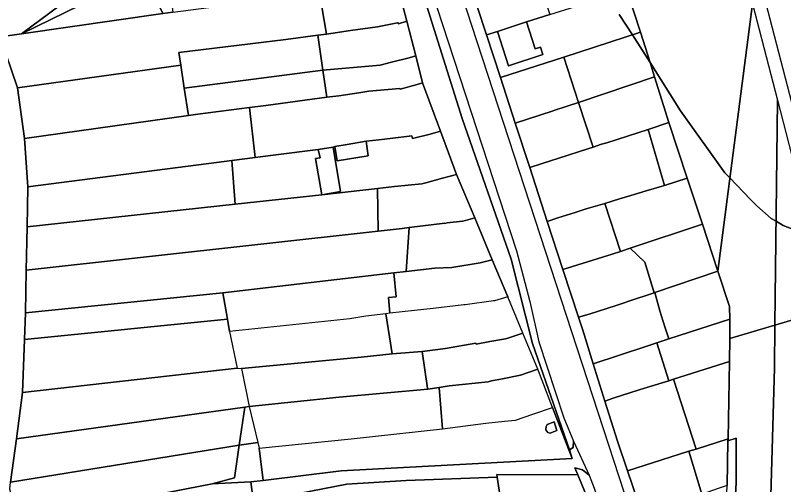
# Model space of a CAD drawing. Extents: x -521939 to -516426, y -1197857 to -1189551.
# Drawn here: x -520379.6 to -520122.3, y -1191054.7 to -1190897.4 of the extents above; entities that cross this region are included whole.
import ezdxf

# ---------------------------------------------------------------- set-up
doc = ezdxf.new("R2010")
doc.units = 0
for name, color, linetype in [('95560013', 7, 'Continuous'), ('95590013', 7, 'Continuous'), ('95610013', 7, 'Continuous'), ('95630013', 7, 'Continuous'), ('95640013', 7, 'Continuous'), ('95660013', 7, 'Continuous')]:
    doc.layers.add(name, color=color, linetype=linetype)

msp = doc.modelspace()

# ---------------------------------------------------------------- linework, layer by layer
at = {"layer": '95560013'}
msp.add_lwpolyline([(-520110.38, -1190629.91), (-520102.91, -1190629.55), (-520106.32, -1190772.54), (-520110.62, -1190952.85), (-520118.11, -1190932.22), (-520130.36, -1190884.81), (-520116.49, -1190707.86)], close=True, dxfattribs=at)
at = {"layer": '95590013'}
for points in [[(-520275.37, -1190903.62), (-520278.27, -1190904.01), (-520289, -1190905.45), (-520324.81, -1190909.83), (-520324.17, -1190914.08), (-520378.81, -1190921.62), (-520384.79, -1190904.6), (-520377.57, -1190903.54), (-520330.14, -1190896.79), (-520326.85, -1190896.32), (-520282.04, -1190890.36), (-520277.67, -1190889.78)], [(-520203.73, -1190908.02), (-520205.45, -1190908.58), (-520208.39, -1190899.56), (-520200.61, -1190897.09), (-520174.75, -1190888.89), (-520170.2, -1190903.06), (-520195.9, -1190911.35), (-520217.11, -1190918.22), (-520221.78, -1190903.95), (-520218.12, -1190902.75), (-520214.37, -1190914.24), (-520202.92, -1190910.5)], [(-520323.01, -1190921.74), (-520324.17, -1190914.08), (-520324.81, -1190909.83), (-520289, -1190905.45), (-520278.27, -1190904.01), (-520276.55, -1190915.79)], [(-520190.93, -1190926.6), (-520195.9, -1190911.35), (-520170.2, -1190903.06), (-520166.97, -1190913.13), (-520165.54, -1190917.99)], [(-520376.56, -1190938.6), (-520378.81, -1190921.62), (-520324.17, -1190914.08), (-520323.01, -1190921.74), (-520321.62, -1190930.94)], [(-520295.73, -1190927.58), (-520301.14, -1190928.28), (-520318.46, -1190930.5), (-520321.62, -1190930.94), (-520323.01, -1190921.74), (-520276.55, -1190915.79), (-520275.23, -1190924.82)], [(-520186.07, -1190941.52), (-520190.93, -1190926.6), (-520165.54, -1190917.99), (-520160.67, -1190933.26), (-520167.68, -1190935.61), (-520181.52, -1190940.08), (-520183.22, -1190940.59)], [(-520375.38, -1190954.8), (-520376.56, -1190938.6), (-520321.62, -1190930.94), (-520318.46, -1190930.5), (-520301.14, -1190928.28), (-520299.27, -1190944.99), (-520307.1, -1190945.99), (-520314.79, -1190946.97)], [(-520154.54, -1190951.95), (-520162.13, -1190954.36), (-520167.68, -1190935.61), (-520160.67, -1190933.26)], [(-520305.93, -1190960.69), (-520375.63, -1190968.23), (-520375.38, -1190954.8), (-520314.79, -1190946.97), (-520307.1, -1190945.99)], [(-520176.95, -1190976.49), (-520182.19, -1190960.38), (-520177.25, -1190958.87), (-520173.46, -1190957.74), (-520168.28, -1190956.19), (-520162.13, -1190954.36), (-520154.54, -1190951.95), (-520149.48, -1190967.38), (-520173.64, -1190975.41)], [(-520258.12, -1190969.72), (-520375.9, -1190982.79), (-520375.63, -1190968.23), (-520305.93, -1190960.69), (-520276.96, -1190957.56), (-520258.24, -1190955.37)], [(-520248.74, -1190983.24), (-520252.83, -1190983.71), (-520310.09, -1190990.35), (-520376.16, -1190997.04), (-520375.9, -1190982.79), (-520258.12, -1190969.72), (-520250.08, -1190968.76), (-520247.69, -1190968.47)], [(-520165.42, -1190990.27), (-520165.68, -1190990.36), (-520168.76, -1190980.11), (-520173.64, -1190975.41), (-520149.48, -1190967.38), (-520144.26, -1190983.08)], [(-520310.09, -1190990.35), (-520252.83, -1190983.71), (-520252.02, -1190991.71), (-520254.61, -1190991.95), (-520254.12, -1190997.24), (-520255.51, -1190997.4), (-520262.2, -1190998.16), (-520267.53, -1190999.13), (-520307.87, -1191003.34), (-520308.58, -1190999.2)], [(-520144.26, -1190983.08), (-520140.38, -1190994.99), (-520140.34, -1190999.22), (-520160.75, -1191005.82), (-520162.08, -1191001.74), (-520163.7, -1190996.36), (-520165.42, -1190990.27)], [(-520308.58, -1190999.2), (-520376.49, -1191006), (-520376.16, -1190997.04), (-520310.09, -1190990.35)], [(-520110.09, -1191015.65), (-520111.98, -1191046.9), (-520113.12, -1191080.75), (-520113.89, -1191101.12), (-520114.81, -1191117.86), (-520115, -1191120.46), (-520124, -1191119.88), (-520125.48, -1191118.25), (-520129.01, -1191106.88), (-520139.76, -1191110.22), (-520136.23, -1191121.59), (-520135.66, -1191123.45), (-520149.55, -1191127.71), (-520154.98, -1191110.13), (-520128.36, -1191102.27), (-520127.12, -1191078), (-520125.32, -1191015.46), (-520125.17, -1191001.18), (-520109.01, -1190996.4)], [(-520376.49, -1191006), (-520308.58, -1190999.2), (-520307.87, -1191003.34), (-520305.26, -1191015.58), (-520377.14, -1191023.75)], [(-520160.73, -1191019.82), (-520164.7, -1191007.1), (-520160.75, -1191005.82), (-520140.34, -1190999.22), (-520140.24, -1191005.63), (-520140.39, -1191013.35), (-520159.21, -1191019.34)], [(-520125.32, -1191015.46), (-520127.12, -1191078), (-520139.68, -1191081.66), (-520138.14, -1191054.01), (-520138.21, -1191039.08), (-520140.91, -1191039.95), (-520140.9, -1191039.33), (-520140.39, -1191013.35), (-520140.24, -1191005.63), (-520125.17, -1191001.18)], [(-520140.9, -1191039.33), (-520151.6, -1191042.72), (-520159.21, -1191019.34), (-520140.39, -1191013.35)], [(-520379.19, -1191039.33), (-520377.14, -1191023.75), (-520305.26, -1191015.58), (-520303.81, -1191015.76), (-520301.26, -1191028.49), (-520302.72, -1191028.69)], [(-520381.15, -1191053.85), (-520379.19, -1191039.33), (-520302.72, -1191028.69), (-520304.6, -1191041.48)], [(-520139.68, -1191081.66), (-520141.73, -1191082.26), (-520142.38, -1191082.46), (-520141.13, -1191054.94), (-520140.91, -1191039.95), (-520138.21, -1191039.08), (-520138.14, -1191054.01)], [(-520306.2, -1191052.37), (-520313.61, -1191054.38), (-520347.47, -1191060.99), (-520371.06, -1191067.42), (-520378.43, -1191066.92), (-520381.44, -1191056.14), (-520381.15, -1191053.85), (-520304.6, -1191041.48)], [(-520140.91, -1191039.95), (-520141.13, -1191054.94), (-520143.89, -1191055.86), (-520148.04, -1191057.25), (-520149.69, -1191057.86), (-520153.98, -1191043.48), (-520151.6, -1191042.72), (-520140.9, -1191039.33)], [(-520222.52, -1191060.4), (-520221.98, -1191062.82), (-520222.65, -1191062.95), (-520289.6, -1191075.97), (-520291.43, -1191065.99), (-520292.62, -1191059.21), (-520268.52, -1191054.51), (-520248.67, -1191053.28), (-520218.2, -1191052.16), (-520217.05, -1191059.43)]]:
    msp.add_lwpolyline(points, close=True, dxfattribs=at)
for points in [[(-520255.51, -1190997.4), (-520262.2, -1190998.16)], [(-520253.38, -1191010.86), (-520254.3, -1191005.11), (-520255.51, -1190997.4)], [(-520267.53, -1190999.13), (-520307.87, -1191003.34)], [(-520262.2, -1190998.16), (-520267.53, -1190999.13)], [(-520307.87, -1191003.34), (-520305.26, -1191015.58)], [(-520243.38, -1191010.08), (-520253.38, -1191010.86)], [(-520241.48, -1191022.62), (-520241.52, -1191022.32), (-520243.38, -1191010.08)], [(-520303.81, -1191015.76), (-520263.79, -1191011.9)], [(-520263.79, -1191011.9), (-520303.81, -1191015.76)], [(-520263.79, -1191011.9), (-520253.38, -1191010.86)], [(-520253.38, -1191010.86), (-520263.79, -1191011.9)], [(-520305.26, -1191015.58), (-520303.81, -1191015.76)], [(-520303.81, -1191015.76), (-520301.26, -1191028.49)], [(-520301.26, -1191028.49), (-520271.14, -1191025.38), (-520241.48, -1191022.62)], [(-520241.48, -1191022.62), (-520271.14, -1191025.38), (-520301.26, -1191028.49)], [(-520237.64, -1191022.07), (-520241.48, -1191022.62)], [(-520236.52, -1191035.95), (-520237.64, -1191022.07)], [(-520301.26, -1191028.49), (-520298.38, -1191040.48)], [(-520267.13, -1191039.3), (-520236.52, -1191035.95)], [(-520298.38, -1191040.48), (-520297.9, -1191042.46)], [(-520297.9, -1191042.46), (-520267.13, -1191039.3)]]:
    msp.add_lwpolyline(points, dxfattribs=at)
at = {"layer": '95610013'}
for points in [[(-520132.72, -1190893.53), (-520144.26, -1190983.08), (-520149.48, -1190967.38), (-520154.54, -1190951.95), (-520160.67, -1190933.26), (-520165.54, -1190917.99), (-520166.97, -1190913.13), (-520170.2, -1190903.06), (-520174.75, -1190888.89), (-520178.77, -1190876.6), (-520185.78, -1190857.9), (-520187.09, -1190842.73), (-520148.53, -1190832.37)], [(-520327.81, -1190869.44), (-520328.57, -1190882.98), (-520326.85, -1190896.32), (-520330.14, -1190896.79), (-520335.23, -1190886.32), (-520353.02, -1190891.5), (-520377.57, -1190903.54), (-520355.52, -1190887.16), (-520334.81, -1190876.42), (-520331.4, -1190869.77)], [(-520330.14, -1190896.79), (-520377.57, -1190903.54), (-520353.02, -1190891.5), (-520335.23, -1190886.32)], [(-520140.34, -1190999.22), (-520140.38, -1190994.99), (-520144.26, -1190983.08), (-520132.72, -1190893.53), (-520124.37, -1190925.82), (-520125.17, -1191001.18), (-520140.24, -1191005.63)], [(-520125.17, -1191001.18), (-520124.37, -1190925.82), (-520117.77, -1190951.37), (-520114.88, -1190956.87), (-520109.65, -1190963.19), (-520104.07, -1190967.71), (-520108.58, -1190988.66), (-520109.01, -1190996.4)], [(-520304.6, -1191041.48), (-520302.72, -1191028.69), (-520301.26, -1191028.49), (-520298.38, -1191040.48)], [(-520296.62, -1191053.24), (-520300.69, -1191053.74), (-520313.61, -1191054.38), (-520306.2, -1191052.37), (-520304.6, -1191041.48), (-520298.38, -1191040.48), (-520297.9, -1191042.46)]]:
    msp.add_lwpolyline(points, close=True, dxfattribs=at)
at = {"layer": '95630013'}
msp.add_lwpolyline([(-520355.52, -1190887.16), (-520377.57, -1190903.54), (-520384.79, -1190904.6), (-520387.21, -1190899.53), (-520390.41, -1190899.46), (-520401.05, -1190899.23), (-520415.69, -1190887.37)], dxfattribs=at)
at = {"layer": '95640013'}
for points in [[(-520272.75, -1190789.2), (-520249.8, -1190859.62), (-520211.72, -1190976.35), (-520207.32, -1190993.25), (-520204.26, -1191006.85), (-520195.92, -1191032.27)], [(-520249.8, -1190859.62), (-520211.72, -1190976.35), (-520207.32, -1190993.25), (-520204.26, -1191006.85), (-520195.92, -1191032.27), (-520192.65, -1191040.04), (-520192.76, -1191042.23), (-520194.03, -1191042.98), (-520206.37, -1191007.36), (-520213.51, -1190979.07), (-520229.89, -1190931.91), (-520247.44, -1190876.11)], [(-520247.44, -1190876.11), (-520229.89, -1190931.91), (-520213.51, -1190979.07), (-520206.37, -1191007.36), (-520194.03, -1191042.98), (-520193.12, -1191045.9), (-520199.69, -1191028.75), (-520204.57, -1191015.94), (-520209.62, -1191003.84), (-520214.68, -1190991.7), (-520219.85, -1190979.32), (-520225.74, -1190965.19), (-520231.79, -1190950.69), (-520237.15, -1190936.21), (-520243.17, -1190919.94), (-520245.47, -1190910.92), (-520248.44, -1190899.28), (-520252.06, -1190885.74)], [(-520118.11, -1190932.22), (-520130.36, -1190884.81)], [(-520168.55, -1191079.12), (-520182.63, -1191035.95), (-520230.16, -1190890.07)], [(-520182.63, -1191035.95), (-520230.16, -1190890.07)], [(-520225.02, -1190894.03), (-520221.78, -1190903.95), (-520217.11, -1190918.22), (-520212.13, -1190933.49), (-520207.32, -1190948.31), (-520201.44, -1190966.42), (-520196.19, -1190982.5), (-520190.94, -1190998.56), (-520189.52, -1191002.89), (-520186.01, -1191014.15), (-520182.12, -1191026.63), (-520177.92, -1191040.13), (-520174.58, -1191049.98), (-520169.68, -1191064.45)], [(-520132.72, -1190893.53), (-520124.37, -1190925.82)], [(-520384.79, -1190904.6), (-520378.81, -1190921.62), (-520376.56, -1190938.6), (-520375.38, -1190954.8), (-520375.63, -1190968.23), (-520375.9, -1190982.79), (-520376.16, -1190997.04), (-520376.49, -1191006), (-520377.14, -1191023.75), (-520379.19, -1191039.33), (-520381.15, -1191053.85)], [(-520124.37, -1190925.82), (-520117.77, -1190951.37), (-520114.88, -1190956.87)], [(-520214.68, -1190991.7), (-520219.11, -1190993.01), (-520219.46, -1190993.07)], [(-520209.62, -1191003.84), (-520214.68, -1190991.7)], [(-520228.98, -1190994.39), (-520229.38, -1190994.44), (-520239.64, -1190995.67)], [(-520219.46, -1190993.07), (-520228.98, -1190994.39)], [(-520254.12, -1190997.24), (-520255.51, -1190997.4)], [(-520255.51, -1190997.4), (-520254.3, -1191005.11)], [(-520245.94, -1190996.3), (-520254.12, -1190997.24)], [(-520239.64, -1190995.67), (-520245.94, -1190996.3)], [(-520254.3, -1191005.11), (-520253.38, -1191010.86)], [(-520215.38, -1191005.75), (-520214.59, -1191005.55)], [(-520214.59, -1191005.55), (-520215.38, -1191005.75)], [(-520214.59, -1191005.55), (-520209.62, -1191003.84)], [(-520209.62, -1191003.84), (-520214.59, -1191005.55)], [(-520204.57, -1191015.94), (-520209.62, -1191003.84)], [(-520243.38, -1191010.08), (-520235.49, -1191009), (-520225.31, -1191007.28), (-520225.24, -1191007.53)], [(-520225.31, -1191007.28), (-520235.49, -1191009), (-520243.38, -1191010.08)], [(-520225.24, -1191007.53), (-520225.31, -1191007.28)], [(-520225.24, -1191007.53), (-520220.63, -1191006.7), (-520215.38, -1191005.75)], [(-520215.38, -1191005.75), (-520220.63, -1191006.7), (-520225.24, -1191007.53)], [(-520253.38, -1191010.86), (-520243.38, -1191010.08)], [(-520243.38, -1191010.08), (-520241.52, -1191022.32)], [(-520210.43, -1191017.92), (-520204.57, -1191015.94)], [(-520204.57, -1191015.94), (-520210.43, -1191017.92)], [(-520199.69, -1191028.75), (-520204.57, -1191015.94)], [(-520221.28, -1191020.15), (-520220.14, -1191019.92), (-520216.45, -1191019.16), (-520210.43, -1191017.92)], [(-520210.43, -1191017.92), (-520216.45, -1191019.16), (-520220.14, -1191019.92), (-520221.28, -1191020.15)], [(-520234.26, -1191021.59), (-520221.28, -1191020.15)], [(-520221.28, -1191020.15), (-520234.26, -1191021.59)], [(-520241.52, -1191022.32), (-520241.48, -1191022.62)], [(-520241.48, -1191022.62), (-520237.64, -1191022.07)], [(-520237.64, -1191022.07), (-520234.26, -1191021.59)], [(-520234.26, -1191021.59), (-520237.64, -1191022.07)], [(-520237.64, -1191022.07), (-520236.52, -1191035.95)], [(-520236.52, -1191035.95), (-520222.04, -1191034.03), (-520215.8, -1191033.39), (-520212.09, -1191033), (-520206.21, -1191031.01), (-520199.69, -1191028.75)], [(-520195.92, -1191032.27), (-520192.65, -1191040.04)], [(-520168.55, -1191079.12), (-520182.63, -1191035.95)], [(-520192.65, -1191040.04), (-520187.45, -1191051.48)], [(-520146.13, -1191188.33), (-520149.07, -1191177.56), (-520154.22, -1191158.41), (-520158.2, -1191146.41), (-520162.12, -1191134.59), (-520166.49, -1191123.31), (-520171.78, -1191106.07), (-520174.48, -1191097.3), (-520177.52, -1191088.56), (-520180.67, -1191079.51), (-520183.75, -1191070.67), (-520186.61, -1191062.45), (-520191.2, -1191051.33), (-520192.16, -1191049), (-520189.58, -1191049.64), (-520187.45, -1191051.48), (-520185.72, -1191055.89), (-520176.15, -1191085.01), (-520162.23, -1191127.79), (-520155.09, -1191150.37), (-520150.78, -1191164.31), (-520143.35, -1191191.06)], [(-520187.45, -1191051.48), (-520185.72, -1191055.89), (-520176.15, -1191085.01)], [(-520381.37, -1191072.84), (-520371.06, -1191067.42), (-520347.47, -1191060.99), (-520313.61, -1191054.38), (-520300.69, -1191053.74), (-520299.9, -1191059.72), (-520304.47, -1191060.46), (-520305.95, -1191060.69), (-520310.28, -1191062.56), (-520350.58, -1191070.95), (-520380.82, -1191079.2)]]:
    msp.add_lwpolyline(points, dxfattribs=at)
for points in [[(-520208.39, -1190899.56), (-520212.42, -1190900.88), (-520218.12, -1190902.75), (-520221.78, -1190903.95), (-520225.02, -1190894.03), (-520229.39, -1190889.84), (-520228.67, -1190889.63), (-520222.98, -1190887.93), (-520217.16, -1190886.44), (-520205.12, -1190883.35), (-520200.61, -1190897.09)], [(-520251.4, -1190899.87), (-520251.59, -1190899.9), (-520258.3, -1190901.17), (-520267.29, -1190902.48), (-520275.37, -1190903.62), (-520277.67, -1190889.78), (-520267.04, -1190888.36), (-520261.61, -1190887.7), (-520261.43, -1190888.27), (-520255.71, -1190886.45), (-520255.51, -1190886.39), (-520252.06, -1190885.74), (-520248.44, -1190899.28), (-520251.31, -1190900.17)], [(-520257.37, -1190914.05), (-520276.55, -1190915.79), (-520278.27, -1190904.01), (-520275.37, -1190903.62), (-520267.29, -1190902.48), (-520258.3, -1190901.17), (-520251.59, -1190899.9), (-520251.4, -1190899.87), (-520251.31, -1190900.17), (-520248.44, -1190899.28), (-520245.47, -1190910.92), (-520247.73, -1190911.63), (-520253.59, -1190913.1)], [(-520218.12, -1190902.75), (-520212.42, -1190900.88), (-520208.39, -1190899.56), (-520205.45, -1190908.58), (-520203.73, -1190908.02), (-520202.92, -1190910.5), (-520214.37, -1190914.24)], [(-520250.74, -1190922.13), (-520250.82, -1190921.87), (-520261.17, -1190922.83), (-520264.54, -1190923.32), (-520271.25, -1190924.29), (-520275.23, -1190924.82), (-520276.55, -1190915.79), (-520257.37, -1190914.05), (-520253.59, -1190913.1), (-520247.73, -1190911.63), (-520245.47, -1190910.92), (-520243.17, -1190919.94), (-520244.95, -1190920.5)], [(-520212.13, -1190933.49), (-520217.11, -1190918.22), (-520195.9, -1190911.35), (-520190.93, -1190926.6), (-520198.92, -1190929.2), (-520199.4, -1190929.35), (-520208.43, -1190932.29)], [(-520301.14, -1190928.28), (-520295.73, -1190927.58), (-520275.23, -1190924.82), (-520271.25, -1190924.29), (-520264.54, -1190923.32), (-520261.17, -1190922.83), (-520250.82, -1190921.87), (-520250.74, -1190922.13), (-520244.95, -1190920.5), (-520243.17, -1190919.94), (-520237.15, -1190936.21), (-520240.61, -1190937.16), (-520246.59, -1190938.69), (-520246.76, -1190937.8), (-520254, -1190938.61), (-520257.87, -1190939.08), (-520262.07, -1190939.59), (-520268.48, -1190940.65), (-520272.61, -1190941.34), (-520273.19, -1190941.51), (-520278.16, -1190942.35), (-520293.18, -1190944.22), (-520299.27, -1190944.99)], [(-520203.49, -1190947.13), (-520207.32, -1190948.31), (-520212.13, -1190933.49), (-520208.43, -1190932.29), (-520199.4, -1190929.35), (-520198.92, -1190929.2), (-520190.93, -1190926.6), (-520186.07, -1190941.52), (-520187.83, -1190942.09), (-520197.56, -1190945.25), (-520200.31, -1190946.15)], [(-520162.13, -1190954.36), (-520168.28, -1190956.19), (-520173.46, -1190957.74), (-520177.25, -1190958.87), (-520182.19, -1190960.38), (-520188.41, -1190962.27), (-520192.09, -1190963.44), (-520197.87, -1190965.28), (-520201.44, -1190966.42), (-520207.32, -1190948.31), (-520203.49, -1190947.13), (-520200.31, -1190946.15), (-520197.56, -1190945.25), (-520187.83, -1190942.09), (-520186.07, -1190941.52), (-520183.22, -1190940.59), (-520181.52, -1190940.08), (-520167.68, -1190935.61)], [(-520243.47, -1190953.87), (-520252.65, -1190954.72), (-520258.24, -1190955.37), (-520276.96, -1190957.56), (-520270.63, -1190956.37), (-520273.19, -1190941.51), (-520272.61, -1190941.34), (-520271.79, -1190946.18), (-520261.41, -1190944.43), (-520262.07, -1190939.59), (-520257.87, -1190939.08), (-520254, -1190938.61), (-520246.76, -1190937.8), (-520246.59, -1190938.69), (-520240.61, -1190937.16), (-520237.15, -1190936.21), (-520231.79, -1190950.69), (-520233.93, -1190951.28), (-520236.53, -1190951.96), (-520242.13, -1190953.5)], [(-520272.61, -1190941.34), (-520268.48, -1190940.65), (-520262.07, -1190939.59), (-520261.41, -1190944.43), (-520271.79, -1190946.18)], [(-520276.96, -1190957.56), (-520305.93, -1190960.69), (-520307.1, -1190945.99), (-520299.27, -1190944.99), (-520293.18, -1190944.22), (-520278.16, -1190942.35), (-520277.5, -1190945.09), (-520279.1, -1190945.37)], [(-520278.16, -1190942.35), (-520273.19, -1190941.51), (-520270.63, -1190956.37), (-520276.96, -1190957.56), (-520279.1, -1190945.37), (-520277.5, -1190945.09)], [(-520235.79, -1190967.03), (-520247.69, -1190968.47), (-520250.08, -1190968.76), (-520258.12, -1190969.72), (-520258.24, -1190955.37), (-520252.65, -1190954.72), (-520243.47, -1190953.87), (-520242.13, -1190953.5), (-520236.53, -1190951.96), (-520233.93, -1190951.28), (-520231.79, -1190950.69), (-520225.74, -1190965.19), (-520228.78, -1190966.1), (-520229.77, -1190966.31), (-520234.94, -1190966.93), (-520235.76, -1190967.16)], [(-520196.19, -1190982.5), (-520201.44, -1190966.42), (-520197.87, -1190965.28), (-520192.09, -1190963.44), (-520188.41, -1190962.27), (-520182.19, -1190960.38), (-520176.95, -1190976.49), (-520179.74, -1190977.4)], [(-520239.1, -1190982.12), (-520248.74, -1190983.24), (-520247.69, -1190968.47), (-520235.79, -1190967.03), (-520235.76, -1190967.16), (-520234.94, -1190966.93), (-520229.77, -1190966.31), (-520228.78, -1190966.1), (-520225.74, -1190965.19), (-520219.85, -1190979.32), (-520223.44, -1190980.23), (-520223.88, -1190980.31), (-520233.37, -1190981.88)], [(-520174.08, -1190993.21), (-520175.96, -1190993.85), (-520178.33, -1190994.65), (-520187.45, -1190997.48), (-520190.94, -1190998.56), (-520196.19, -1190982.5), (-520179.74, -1190977.4), (-520176.95, -1190976.49), (-520173.64, -1190975.41), (-520168.76, -1190980.11), (-520165.68, -1190990.36)], [(-520219.11, -1190993.01), (-520219.46, -1190993.07), (-520228.98, -1190994.39), (-520229.38, -1190994.44), (-520239.64, -1190995.67), (-520245.94, -1190996.3), (-520254.12, -1190997.24), (-520254.61, -1190991.95), (-520252.02, -1190991.71), (-520252.83, -1190983.71), (-520248.74, -1190983.24), (-520239.1, -1190982.12), (-520233.37, -1190981.88), (-520223.88, -1190980.31), (-520223.44, -1190980.23), (-520219.85, -1190979.32), (-520214.68, -1190991.7)], [(-520189.52, -1191002.89), (-520190.94, -1190998.56), (-520187.45, -1190997.48), (-520178.33, -1190994.65), (-520175.96, -1190993.85), (-520174.08, -1190993.21), (-520165.68, -1190990.36), (-520165.42, -1190990.27), (-520163.7, -1190996.36), (-520162.08, -1191001.74), (-520160.75, -1191005.82), (-520164.7, -1191007.1), (-520168.45, -1191008.34), (-520186.01, -1191014.15)], [(-520182.12, -1191026.63), (-520186.01, -1191014.15), (-520168.45, -1191008.34), (-520164.7, -1191007.1), (-520160.73, -1191019.82), (-520167.78, -1191021.98), (-520170.66, -1191022.91), (-520179.32, -1191025.72)], [(-520182.12, -1191026.63), (-520179.32, -1191025.72), (-520170.66, -1191022.91), (-520167.78, -1191021.98), (-520160.73, -1191019.82), (-520159.21, -1191019.34), (-520151.6, -1191042.72), (-520153.98, -1191043.48), (-520163.04, -1191046.35), (-520171.75, -1191049.11), (-520174.58, -1191049.98), (-520177.92, -1191040.13)], [(-520297.9, -1191042.46), (-520267.13, -1191039.3), (-520236.52, -1191035.95), (-520222.04, -1191034.03), (-520215.8, -1191033.39), (-520212.09, -1191033), (-520206.21, -1191031.01), (-520199.69, -1191028.75), (-520193.12, -1191045.9), (-520270.5, -1191050.05), (-520296.62, -1191053.24)], [(-520198.18, -1191036.49), (-520200.51, -1191037.38), (-520201.28, -1191037.21), (-520201.88, -1191036.28), (-520201.82, -1191035.18), (-520201.47, -1191034.48), (-520199.12, -1191033.65)], [(-520199.12, -1191033.65), (-520201.47, -1191034.48), (-520201.82, -1191035.18), (-520201.88, -1191036.28), (-520201.28, -1191037.21), (-520200.51, -1191037.38), (-520198.18, -1191036.49)], [(-520193.12, -1191045.9), (-520194.03, -1191042.98), (-520192.76, -1191042.23), (-520192.65, -1191040.04), (-520187.45, -1191051.48), (-520189.58, -1191049.64), (-520192.16, -1191049), (-520191.2, -1191051.33), (-520218.34, -1191051.28), (-520218.2, -1191052.16), (-520248.67, -1191053.28), (-520268.52, -1191054.51), (-520292.62, -1191059.21), (-520297.2, -1191059.84), (-520299.9, -1191059.72), (-520300.69, -1191053.74), (-520296.62, -1191053.24), (-520270.5, -1191050.05)], [(-520174.58, -1191049.98), (-520171.75, -1191049.11), (-520163.04, -1191046.35), (-520153.98, -1191043.48), (-520149.69, -1191057.86), (-520156.77, -1191060.1), (-520158, -1191060.55), (-520167.37, -1191063.69), (-520169.68, -1191064.45)], [(-520189.56, -1191063.43), (-520196.94, -1191065.72), (-520199.94, -1191066.65), (-520202.38, -1191067.08), (-520210.31, -1191068.47), (-520214.48, -1191069.22), (-520216.71, -1191059.37), (-520217.05, -1191059.43), (-520218.2, -1191052.16), (-520218.34, -1191051.28), (-520191.2, -1191051.33), (-520186.61, -1191062.45)]]:
    msp.add_lwpolyline(points, close=True, dxfattribs=at)
at = {"layer": '95660013'}
for points in [[(-520119.55, -1190968.91), (-520122.45, -1190967.75), (-520124.8, -1190966.37), (-520126.39, -1190965.43), (-520131.26, -1190961.26), (-520133.33, -1190959.1), (-520140.24, -1190951.88), (-520141.92, -1190950.13), (-520156.76, -1190929.38), (-520166.97, -1190913.13), (-520172.93, -1190903.94), (-520177.39, -1190897.05)], [(-520177.39, -1190897.05), (-520172.93, -1190903.94), (-520166.97, -1190913.13), (-520156.76, -1190929.38), (-520141.92, -1190950.13), (-520140.24, -1190951.88), (-520133.33, -1190959.1), (-520131.26, -1190961.26), (-520126.39, -1190965.43), (-520124.8, -1190966.37), (-520122.45, -1190967.75), (-520119.55, -1190968.91)]]:
    msp.add_lwpolyline(points, dxfattribs=at)

doc.saveas('drawing.dxf')
